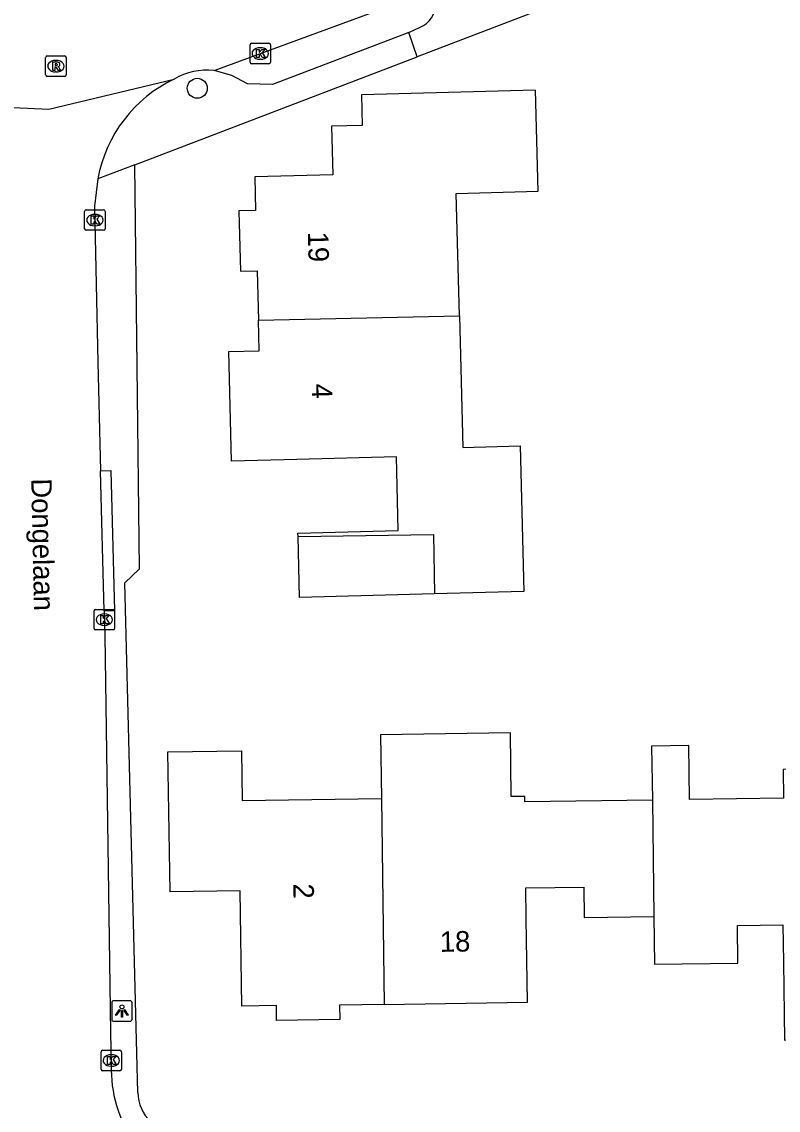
# Model space of a CAD drawing. Extents: x 157321 to 158827, y 386650 to 388532.
# Drawn here: x 158068.3 to 158105.2, y 387627.4 to 387680.6 of the extents above; entities that cross this region are included whole.
import ezdxf

# ---------------------------------------------------------------- set-up
doc = ezdxf.new("R2010")
doc.units = 0
for name, color, linetype in [('IMGEO_Boom', 7, 'Continuous'), ('IMGEO_Kolk', 7, 'Continuous'), ('IMGEO_Lichtpunt', 7, 'Continuous'), ('IMGEO_Openbare_ruimte_label', 7, 'Continuous'), ('IMGEO_Pand', 7, 'Continuous'), ('IMGEO_Pand_nummerreeks', 7, 'Continuous'), ('IMGEO_Rijbaan_lokaal_open', 7, 'Continuous'), ('IMGEO_Rioolput', 7, 'Continuous'), ('IMGEO_Voetpad_open', 7, 'Continuous')]:
    doc.layers.add(name, color=color, linetype=linetype)

msp = doc.modelspace()

# ---------------------------------------------------------------- linework, layer by layer
at = {"layer": 'IMGEO_Boom'}
msp.add_circle((158076.874, 387677.35), 0.489, dxfattribs=at)
at = {"layer": 'IMGEO_Kolk'}
for p, q in [((158079.448, 387678.624), (158079.448, 387679.476)), ((158079.523, 387679.55), (158080.375, 387679.55)), ((158079.936, 387679.33), (158079.961, 387679.33)), ((158080.449, 387679.476), (158080.449, 387678.624)), ((158080.375, 387678.55), (158079.523, 387678.55)), ((158079.959, 387678.77), (158079.934, 387678.77)), ((158071.448, 387671.416), (158072.3, 387671.416)), ((158071.373, 387670.49), (158071.373, 387671.342)), ((158071.861, 387671.196), (158071.886, 387671.196)), ((158072.374, 387671.342), (158072.374, 387670.49)), ((158072.3, 387670.416), (158071.448, 387670.416)), ((158071.884, 387670.636), (158071.859, 387670.636)), ((158071.835, 387650.977), (158071.835, 387651.829)), ((158071.91, 387651.903), (158072.762, 387651.903)), ((158072.836, 387651.829), (158072.836, 387650.977)), ((158072.323, 387651.683), (158072.348, 387651.683)), ((158072.762, 387650.903), (158071.91, 387650.903)), ((158072.346, 387651.123), (158072.321, 387651.123)), ((158072.172, 387629.45), (158072.172, 387630.302)), ((158072.247, 387630.376), (158073.099, 387630.376)), ((158072.66, 387630.156), (158072.685, 387630.156)), ((158073.173, 387630.302), (158073.173, 387629.45)), ((158073.099, 387629.376), (158072.247, 387629.376)), ((158072.683, 387629.596), (158072.658, 387629.596))]:
    msp.add_line(p, q, dxfattribs=at)
for points in [[(158079.448, 387678.624), (158079.448, 387679.476)], [(158079.523, 387679.55), (158080.375, 387679.55)], [(158080.449, 387679.476), (158080.449, 387678.624)], [(158079.769, 387679.25), (158079.892, 387679.25), (158079.892, 387679.099), (158080.022, 387679.25), (158080.186, 387679.25), (158080.04, 387679.099), (158080.193, 387678.85), (158080.041, 387678.85), (158079.956, 387679.014), (158079.892, 387678.947), (158079.892, 387678.85), (158079.769, 387678.85), (158079.769, 387679.25)], [(158080.375, 387678.55), (158079.523, 387678.55)], [(158071.448, 387671.416), (158072.3, 387671.416)], [(158071.373, 387670.49), (158071.373, 387671.342)], [(158071.694, 387671.116), (158071.817, 387671.116), (158071.817, 387670.965), (158071.947, 387671.116), (158072.111, 387671.116), (158071.965, 387670.965), (158072.118, 387670.716), (158071.966, 387670.716), (158071.881, 387670.88), (158071.817, 387670.813), (158071.817, 387670.716), (158071.694, 387670.716), (158071.694, 387671.116)], [(158072.374, 387671.342), (158072.374, 387670.49)], [(158072.3, 387670.416), (158071.448, 387670.416)], [(158071.835, 387650.977), (158071.835, 387651.829)], [(158071.91, 387651.903), (158072.762, 387651.903)], [(158072.836, 387651.829), (158072.836, 387650.977)], [(158072.156, 387651.603), (158072.279, 387651.603), (158072.279, 387651.452), (158072.409, 387651.603), (158072.573, 387651.603), (158072.427, 387651.452), (158072.58, 387651.203), (158072.428, 387651.203), (158072.343, 387651.367), (158072.279, 387651.3), (158072.279, 387651.203), (158072.156, 387651.203), (158072.156, 387651.603)], [(158072.762, 387650.903), (158071.91, 387650.903)], [(158072.172, 387629.45), (158072.172, 387630.302)], [(158072.247, 387630.376), (158073.099, 387630.376)], [(158072.493, 387630.076), (158072.616, 387630.076), (158072.616, 387629.925), (158072.746, 387630.076), (158072.91, 387630.076), (158072.764, 387629.925), (158072.917, 387629.676), (158072.765, 387629.676), (158072.68, 387629.84), (158072.616, 387629.773), (158072.616, 387629.676), (158072.493, 387629.676), (158072.493, 387630.076)], [(158073.173, 387630.302), (158073.173, 387629.45)], [(158073.099, 387629.376), (158072.247, 387629.376)]]:
    msp.add_lwpolyline(points, dxfattribs=at)
for centre, start, end in [((158079.525, 387679.474), 91.552, 178.448), ((158079.525, 387679.474), 91.552, 178.448), ((158080.373, 387679.474), 1.552, 88.448), ((158080.373, 387679.474), 1.552, 88.448), ((158079.525, 387678.626), 181.552, 268.448), ((158079.525, 387678.626), 181.552, 268.448), ((158080.373, 387678.626), 271.552, 358.448), ((158080.373, 387678.626), 271.552, 358.448), ((158071.45, 387671.34), 91.552, 178.448), ((158071.45, 387671.34), 91.552, 178.448), ((158072.298, 387671.34), 1.552, 88.448), ((158072.298, 387671.34), 1.552, 88.448), ((158071.45, 387670.492), 181.552, 268.448), ((158071.45, 387670.492), 181.552, 268.448), ((158072.298, 387670.492), 271.552, 358.448), ((158072.298, 387670.492), 271.552, 358.448), ((158071.912, 387651.827), 91.552, 178.448), ((158071.912, 387651.827), 91.552, 178.448), ((158072.76, 387651.827), 1.552, 88.448), ((158072.76, 387651.827), 1.552, 88.448), ((158071.912, 387650.979), 181.552, 268.448), ((158071.912, 387650.979), 181.552, 268.448), ((158072.76, 387650.979), 271.552, 358.448), ((158072.76, 387650.979), 271.552, 358.448), ((158072.249, 387630.3), 91.552, 178.448), ((158072.249, 387630.3), 91.552, 178.448), ((158073.097, 387630.3), 1.552, 88.448), ((158073.097, 387630.3), 1.552, 88.448), ((158072.249, 387629.452), 181.552, 268.448), ((158072.249, 387629.452), 181.552, 268.448), ((158073.097, 387629.452), 271.552, 358.448), ((158073.097, 387629.452), 271.552, 358.448)]:
    msp.add_arc(centre, 0.0765, start, end, dxfattribs=at)
for centre, major_axis, ratio, start_param, end_param in [((158079.935, 387679.05), (-0.387, 0.002), 0.722429, 4.712389, 7.853982), ((158079.96, 387679.05), (-0.39, 0.002), 0.717154, 1.570796, 4.712389), ((158071.86, 387670.916), (-0.387, 0.002), 0.722429, 4.712389, 7.853982), ((158071.885, 387670.916), (-0.39, 0.002), 0.717154, 1.570796, 4.712389), ((158072.322, 387651.403), (-0.387, 0.002), 0.722429, 4.712389, 7.853982), ((158072.347, 387651.403), (-0.39, 0.002), 0.717154, 1.570796, 4.712389), ((158072.659, 387629.876), (-0.387, 0.002), 0.722429, 4.712389, 7.853982), ((158072.684, 387629.876), (-0.39, 0.002), 0.717154, 1.570796, 4.712389)]:
    msp.add_ellipse(centre, major_axis=major_axis, ratio=ratio, start_param=start_param, end_param=end_param, dxfattribs=at)
at = {"layer": 'IMGEO_Lichtpunt'}
for p, q in [((158072.695, 387632.695), (158072.695, 387631.888)), ((158072.695, 387632.695), (158072.695, 387631.888)), ((158073.597, 387632.79), (158072.789, 387632.79)), ((158073.597, 387632.79), (158072.789, 387632.79)), ((158073.691, 387631.888), (158073.691, 387632.695)), ((158073.691, 387631.888), (158073.691, 387632.695)), ((158072.789, 387631.794), (158073.597, 387631.794)), ((158072.789, 387631.794), (158073.597, 387631.794))]:
    msp.add_line(p, q, dxfattribs=at)
for points in [[(158073.069, 387632.359), (158073.108, 387632.331), (158072.92, 387632.069), (158072.882, 387632.096), (158073.069, 387632.359)], [(158073.171, 387632.311), (158073.218, 387632.311), (158073.218, 387631.989), (158073.171, 387631.989), (158073.171, 387632.311)], [(158073.281, 387632.331), (158073.319, 387632.358), (158073.506, 387632.096), (158073.467, 387632.068), (158073.281, 387632.331)]]:
    msp.add_lwpolyline(points, dxfattribs=at)
msp.add_circle((158073.194, 387632.493), 0.0994, dxfattribs=at)
for centre, start, end in [((158072.789, 387632.695), 90, 180), ((158072.789, 387632.695), 90, 180), ((158073.597, 387632.695), 0, 90), ((158073.597, 387632.695), 0, 90), ((158072.789, 387631.888), 180, 270), ((158072.789, 387631.888), 180, 270), ((158073.597, 387631.888), 270, 0), ((158073.597, 387631.888), 270, 360)]:
    msp.add_arc(centre, 0.0946, start, end, dxfattribs=at)
at = {"layer": 'IMGEO_Pand'}
for points in [[(158089.674, 387666.245), (158089.518, 387672.217), (158093.512, 387672.32), (158093.385, 387677.258), (158084.887, 387677.039), (158084.926, 387675.54), (158083.427, 387675.501), (158083.488, 387673.131), (158079.678, 387673.032), (158079.721, 387671.391), (158078.903, 387671.369), (158078.98, 387668.421), (158079.801, 387668.443), (158079.864, 387666.033)], [(158079.864, 387666.033), (158089.674, 387666.245)], [(158089.674, 387666.245), (158089.841, 387659.81), (158092.635, 387659.883), (158092.821, 387652.773), (158088.452, 387652.659)], [(158081.794, 387655.459), (158081.79, 387655.627), (158086.69, 387655.755), (158086.597, 387659.353), (158081.732, 387659.227), (158078.55, 387659.144), (158078.411, 387664.493), (158079.903, 387664.531), (158079.864, 387666.033)], [(158081.794, 387655.459), (158088.402, 387655.556), (158088.452, 387652.659)], [(158088.452, 387652.659), (158081.872, 387652.488), (158081.794, 387655.459)], [(158099.097, 387642.594), (158092.876, 387642.501), (158092.872, 387642.77), (158092.208, 387642.76), (158092.161, 387645.877), (158085.827, 387645.782), (158085.873, 387642.666)], [(158085.999, 387632.617), (158083.826, 387632.585), (158083.836, 387631.881), (158080.748, 387631.835), (158080.737, 387632.559), (158079.048, 387632.534), (158078.964, 387638.163), (158075.542, 387638.112), (158075.441, 387644.942), (158079.036, 387644.996), (158079.072, 387642.564), (158085.873, 387642.666)], [(158112.301, 387644.187), (158105.487, 387644.084), (158105.508, 387642.69), (158100.918, 387642.621), (158100.879, 387645.257), (158099.062, 387645.229), (158099.097, 387642.594)], [(158085.873, 387642.666), (158085.999, 387632.617)], [(158099.097, 387642.594), (158099.172, 387636.914)], [(158085.999, 387632.617), (158092.994, 387632.722), (158092.933, 387636.816), (158092.911, 387638.305), (158095.75, 387638.347), (158095.772, 387636.863), (158099.172, 387636.914)], [(158099.172, 387636.914), (158099.207, 387634.576), (158103.276, 387634.636), (158103.249, 387636.467), (158105.468, 387636.499), (158105.494, 387634.669), (158105.55, 387630.869), (158107.246, 387630.895), (158107.257, 387630.16), (158110.361, 387630.206), (158110.351, 387630.929), (158112.526, 387630.961)]]:
    msp.add_lwpolyline(points, dxfattribs=at)
at = {"layer": 'IMGEO_Rijbaan_lokaal_open'}
for points in [[(158077.69, 387678.217), (158089.496, 387682.572)], [(158062.641, 387676.653), (158069.616, 387676.332), (158075.743, 387677.803)], [(158072.017, 387672.935), (158071.859, 387671.591), (158072.02, 387663.981), (158072.153, 387658.67)], [(158072.324, 387651.827), (158072.153, 387658.67)], [(158072.324, 387651.827), (158072.354, 387650.628), (158072.629, 387631.241), (158072.675, 387629.662)]]:
    msp.add_lwpolyline(points, dxfattribs=at)
for centre, radius, start, end in [((158078.67, 387671.702), 6.767, 115.6345, 169.5041), ((158077.359, 387674.989), 3.245, 84.1414, 119.8672), ((158078.811, 387629.434), 6.14, 177.8711, 215.483)]:
    msp.add_arc(centre, radius, start, end, dxfattribs=at)
at = {"layer": 'IMGEO_Rioolput'}
for p, q in [((158069.469, 387678.005), (158069.469, 387678.857)), ((158069.544, 387678.931), (158070.396, 387678.931)), ((158070.47, 387678.857), (158070.47, 387678.005)), ((158069.957, 387678.711), (158069.982, 387678.711)), ((158070.396, 387677.931), (158069.544, 387677.931)), ((158069.98, 387678.151), (158069.955, 387678.151))]:
    msp.add_line(p, q, dxfattribs=at)
for points in [[(158069.469, 387678.005), (158069.469, 387678.857)], [(158069.544, 387678.931), (158070.396, 387678.931)], [(158070.47, 387678.857), (158070.47, 387678.005)], [(158070.058, 387678.629), (158069.806, 387678.631), (158069.806, 387678.231)], [(158069.806, 387678.231), (158069.93, 387678.231), (158069.93, 387678.393), (158069.941, 387678.393)], [(158069.984, 387678.55), (158069.93, 387678.55), (158069.93, 387678.469)], [(158069.93, 387678.469), (158069.982, 387678.469)], [(158069.988, 387678.364), (158070.059, 387678.231), (158070.199, 387678.231), (158070.134, 387678.357)], [(158070.396, 387677.931), (158069.544, 387677.931)]]:
    msp.add_lwpolyline(points, dxfattribs=at)
for centre, radius, start, end in [((158069.546, 387678.855), 0.0765, 91.552, 178.448), ((158069.546, 387678.855), 0.0765, 91.552, 178.448), ((158070.394, 387678.855), 0.0765, 1.552, 88.448), ((158070.394, 387678.855), 0.0765, 1.552, 88.448), ((158069.94, 387678.34), 0.0533, 26.0293, 88.6989), ((158069.966, 387678.658), 0.19, 274.7715, 282.9687), ((158069.99, 387678.454), 0.0964, 77.0061, 93.1865), ((158070.004, 387678.511), 0.0378, 276.6634, 79.6772), ((158070.057, 387678.519), 0.109, 350.3612, 89.416), ((158070.055, 387678.519), 0.112, 277.5842, 350.9817), ((158070.039, 387678.304), 0.108, 29.5134, 73.7905), ((158069.546, 387678.007), 0.0765, 181.552, 268.448), ((158069.546, 387678.007), 0.0765, 181.552, 268.448), ((158070.394, 387678.007), 0.0765, 271.552, 358.448), ((158070.394, 387678.007), 0.0765, 271.552, 358.448)]:
    msp.add_arc(centre, radius, start, end, dxfattribs=at)
for centre, major_axis, ratio, start_param, end_param in [((158069.956, 387678.431), (-0.387, 0.002), 0.722429, 4.712389, 7.853982), ((158069.981, 387678.431), (-0.39, 0.002), 0.717154, 1.570796, 4.712389)]:
    msp.add_ellipse(centre, major_axis=major_axis, ratio=ratio, start_param=start_param, end_param=end_param, dxfattribs=at)
at = {"layer": 'IMGEO_Voetpad_open'}
for points in [[(158101.292, 387694.422), (158101.421, 387688.732), (158099.855, 387687.298), (158099.914, 387683.601), (158087.613, 387678.89)], [(158087.201, 387680.08), (158080.547, 387677.531), (158079.328, 387677.564), (158078.558, 387677.976), (158077.69, 387678.217)], [(158087.201, 387680.08), (158087.75, 387680.331)], [(158087.613, 387678.89), (158087.201, 387680.08)], [(158073.824, 387673.609), (158087.613, 387678.89)], [(158073.824, 387673.609), (158072.017, 387672.935)], [(158073.965, 387628.309), (158073.337, 387653.199), (158074.055, 387653.891), (158073.824, 387673.609)], [(158072.153, 387658.67), (158072.652, 387658.681), (158072.823, 387651.838), (158072.324, 387651.827)]]:
    msp.add_lwpolyline(points, dxfattribs=at)
for centre, radius, start, end in [((158087.323, 387681.435), 1.184, 291.1467, 2.3035), ((158075.983, 387628.361), 2.018, 181.4767, 271.0314)]:
    msp.add_arc(centre, radius, start, end, dxfattribs=at)

# ---------------------------------------------------------------- texts
at = {"layer": 'IMGEO_Openbare_ruimte_label'}
msp.add_text('Dongelaan', height=1, rotation=271.2603, dxfattribs=at).set_placement((158068.76, 387658.29))
at = {"layer": 'IMGEO_Pand_nummerreeks'}
for s, rotation, p in [('19', 271.5223, (158082.271, 387670.335)), ('4', 271.365, (158082.458, 387662.92)), ('2', 270.8549, (158081.563, 387638.51)), ('18', 0.8561, (158088.726, 387635.178))]:
    msp.add_text(s, height=1, rotation=rotation, dxfattribs=at).set_placement(p)

doc.saveas('drawing.dxf')
